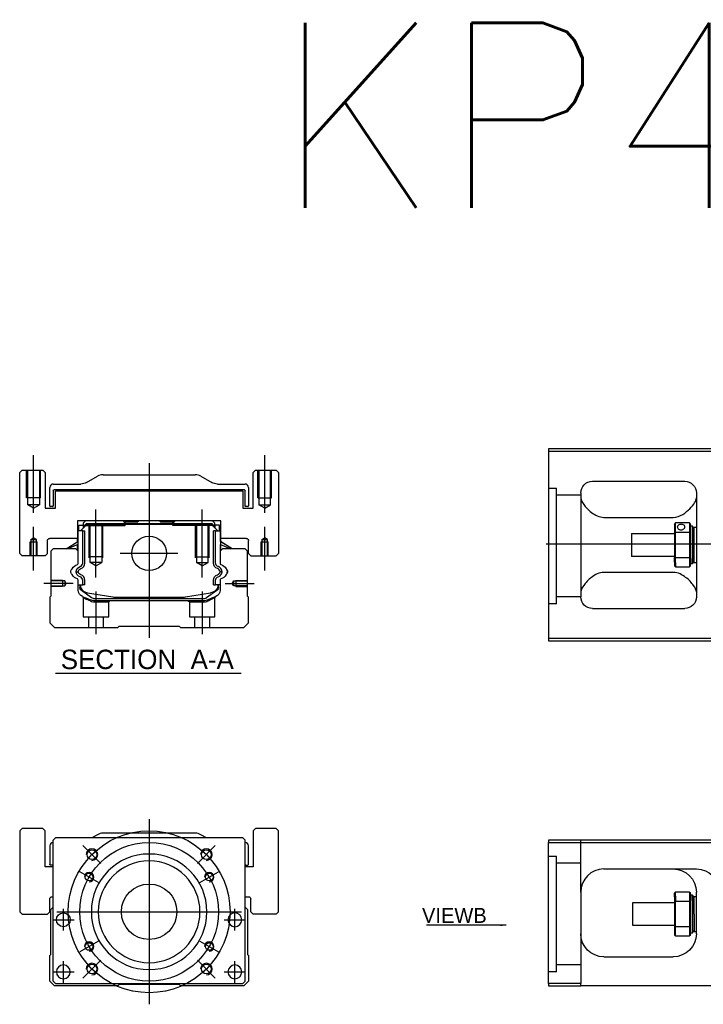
# Model space of a CAD drawing. Header units: millimetres. Extents: x 1805 to 4914, y -1594 to 860.
# Tile 603 of 656: x 3642 to 3938, y 96 to 522. Entities that reach past the tile are written whole.
import ezdxf
from ezdxf.lldxf.tags import DXFTag

# ---------------------------------------------------------------- set-up
doc = ezdxf.new("R2010")
doc.units = ezdxf.units.MM
doc.layers.get('0').update_dxf_attribs({"linetype": 'CONTINUOUS'})
doc.styles.add('CHN', font='txt')
doc.styles.add('DIM-7', font='SIMPLEX.shx', dxfattribs={"width": 0.7, "bigfont": 'chineset.shx'})
doc.styles.get("Standard").update_dxf_attribs({"font": 'txt.shx', "height": 0.5})
tags = doc.linetypes.add('DASHED', pattern=[25.72, 12.86, -12.86]).pattern_tags.tags
tags[6:7] = [DXFTag(74, 4), DXFTag(75, 0), DXFTag(340, '0'), DXFTag(46, 0.0), DXFTag(50, 0.0), DXFTag(44, 0.0), DXFTag(45, 0.0)]
tags[4:5] = [DXFTag(74, 4), DXFTag(75, 0), DXFTag(340, '0'), DXFTag(46, 0.0), DXFTag(50, 0.0), DXFTag(44, 0.0), DXFTag(45, 0.0)]
doc.dimstyles.new('CNS', dxfattribs={"dimtxt": 3.5, "dimasz": 2.5, "dimexe": 1, "dimexo": 1, "dimgap": 1, "dimtad": 1, "dimdsep": 46, "dimtxsty": 'DIM-7', "dimcen": 0.09, "dimclrd": 4, "dimclre": 4, "dimclrt": 1, "dimadec": 0, "dimazin": 0, "dimtfac": 1, "dimtmove": 0, "dimatfit": 3, "dimfxl": 0, "dimtvp": 0.971429, "dimtolj": 1, "dimarcsym": 0})

msp = doc.modelspace()

# ---------------------------------------------------------------- linework, layer by layer
at = {"ltscale": 0.2}
for p, q in [((3648.39, 308.75), (3648.39, 333.58)), ((3748.39, 308.75), (3748.39, 333.58)), ((3698.39, 330.16), (3698.39, 254.66)), ((3675.39, 280.72), (3675.39, 310.16)), ((3721.39, 280.72), (3721.39, 310.16)), ((3648.39, 283.75), (3648.39, 302.58)), ((3748.39, 283.75), (3748.39, 302.58)), ((3710.86, 291.16), (3685.91, 291.16)), ((3665.53, 278.16), (3652.89, 278.16)), ((3731.24, 278.16), (3743.89, 278.16)), ((3675.39, 274.66), (3675.39, 256.16)), ((3721.39, 274.66), (3721.39, 256.16)), ((3677.53, 156.99), (3669.75, 164.76)), ((3719.25, 156.99), (3727.02, 164.76)), ((3677.53, 115.27), (3669.75, 107.49)), ((3719.25, 115.27), (3727.02, 107.49))]:
    msp.add_line(p, q, dxfattribs=at)
at = {"linetype": 'Continuous'}
for p, q in [((3945.14, 336.32), (3871.14, 336.32)), ((3871.14, 336.32), (3871.14, 254.32)), ((3871.14, 335.32), (3945.14, 335.32)), ((3643.39, 327.16), (3642.39, 326.16)), ((3643.39, 327.16), (3642.39, 326.16)), ((3642.39, 291.16), (3642.39, 326.16)), ((3642.39, 291.16), (3642.39, 326.16)), ((3643.39, 327.16), (3652.39, 327.16)), ((3653.39, 326.16), (3652.39, 327.16)), ((3653.39, 326.16), (3653.39, 310.66)), ((3671.29, 321.82), (3675.98, 324.5)), ((3678.46, 325.16), (3718.31, 325.16)), ((3720.79, 324.5), (3725.48, 321.82)), ((3744.39, 327.16), (3743.39, 326.16)), ((3744.39, 327.16), (3743.39, 326.16)), ((3743.39, 310.66), (3743.39, 326.16)), ((3743.39, 310.66), (3743.39, 326.16)), ((3744.39, 327.16), (3753.39, 327.16)), ((3754.39, 326.16), (3753.39, 327.16)), ((3754.39, 326.16), (3754.39, 291.16)), ((3655.39, 311.69), (3655.39, 319.66)), ((3656.89, 321.16), (3668.81, 321.16)), ((3727.96, 321.16), (3739.89, 321.16)), ((3741.39, 319.66), (3741.39, 311.69)), ((3890.14, 322.32), (3930.14, 322.32)), ((3656.89, 318.36), (3656.89, 311.69)), ((3739.59, 318.66), (3657.19, 318.66)), ((3657.89, 318.16), (3738.89, 318.16)), ((3657.89, 310.66), (3657.89, 318.16)), ((3657.89, 310.66), (3657.89, 318.16)), ((3738.89, 318.16), (3738.89, 310.66)), ((3739.89, 311.39), (3739.89, 318.36)), ((3885.14, 317.32), (3885.14, 272.32)), ((3935.14, 317.32), (3935.14, 272.32)), ((3656.59, 311.39), (3655.69, 311.39)), ((3741.09, 311.39), (3739.89, 311.39)), ((3653.39, 310.66), (3657.89, 310.66)), ((3738.89, 310.66), (3743.39, 310.66)), ((3895.14, 306.73), (3925.14, 306.73)), ((3667.4, 305.16), (3667.42, 297.66)), ((3729.37, 305.16), (3667.4, 305.16)), ((3667.91, 303.31), (3669.91, 303.31)), ((3667.91, 300.91), (3667.91, 303.31)), ((3668.71, 300.91), (3671.41, 303.61)), ((3670.91, 305.16), (3669.91, 304.16)), ((3669.91, 304.16), (3669.91, 303.31)), ((3669.91, 303.31), (3669.91, 302.11)), ((3670.41, 303.16), (3669.91, 303.16)), ((3670.41, 303.25), (3671.27, 304.11)), ((3670.64, 303.15), (3670.41, 303.25)), ((3670.41, 302.61), (3670.41, 303.25)), ((3670.64, 303.15), (3671.37, 303.88)), ((3670.64, 302.84), (3670.64, 303.15)), ((3671.27, 304.11), (3725.5, 304.11)), ((3671.37, 303.88), (3671.27, 304.11)), ((3671.37, 303.88), (3725.41, 303.88)), ((3725.37, 303.61), (3671.41, 303.61)), ((3687.19, 305.16), (3687.74, 304.61)), ((3687.74, 304.61), (3688.09, 304.61)), ((3693.39, 304.61), (3688.09, 304.61)), ((3688.09, 304.11), (3688.09, 304.61)), ((3693.39, 304.61), (3693.94, 305.16)), ((3702.84, 305.16), (3693.94, 305.16)), ((3703.39, 304.61), (3702.84, 305.16)), ((3708.69, 304.61), (3703.39, 304.61)), ((3708.69, 304.11), (3708.69, 304.61)), ((3708.69, 304.61), (3709.04, 304.61)), ((3709.04, 304.61), (3709.59, 305.16)), ((3709.04, 304.61), (3709.59, 305.16)), ((3728.07, 300.91), (3725.37, 303.61)), ((3725.41, 303.88), (3725.5, 304.11)), ((3726.14, 303.15), (3725.41, 303.88)), ((3726.37, 303.25), (3725.5, 304.11)), ((3726.87, 304.16), (3725.87, 305.16)), ((3726.14, 303.15), (3726.37, 303.25)), ((3726.14, 302.84), (3726.14, 303.15)), ((3726.37, 302.61), (3726.37, 303.25)), ((3726.87, 303.16), (3726.37, 303.16)), ((3726.87, 303.31), (3726.87, 304.16)), ((3728.87, 303.31), (3726.87, 303.31)), ((3726.87, 303.31), (3726.87, 302.11)), ((3728.87, 303.31), (3728.87, 303.31)), ((3728.87, 300.91), (3728.87, 303.31)), ((3728.87, 300.91), (3728.87, 303.31)), ((3729.36, 297.66), (3729.37, 305.16)), ((3729.36, 300.91), (3729.37, 305.16)), ((3925.64, 303.82), (3925.64, 300.23)), ((3932.14, 304.32), (3926.14, 304.32)), ((3926.14, 300.37), (3926.14, 304.32)), ((3932.14, 304.32), (3932.14, 300.37)), ((3932.64, 300.23), (3932.64, 303.82)), ((3932.64, 303.07), (3933.34, 303.07)), ((3933.34, 303.07), (3933.64, 302.77)), ((3933.34, 303.07), (3933.34, 288.99)), ((3933.64, 289.2), (3933.64, 302.77)), ((3933.64, 301.97), (3934.14, 302.47)), ((3934.14, 302.47), (3935.14, 302.47)), ((3934.14, 287.17), (3934.14, 302.47)), ((3667.51, 300.91), (3667.41, 300.91)), ((3667.51, 296.26), (3667.51, 300.91)), ((3667.56, 300.91), (3667.51, 300.91)), ((3669.66, 300.91), (3667.56, 300.91)), ((3667.56, 300.91), (3667.56, 293.66)), ((3669.66, 286.96), (3669.66, 300.91)), ((3669.66, 300.91), (3670.56, 300.91)), ((3670.56, 286.96), (3670.56, 300.91)), ((3727.12, 300.91), (3726.22, 300.91)), ((3726.22, 286.96), (3726.22, 300.91)), ((3727.12, 300.91), (3729.22, 300.91)), ((3727.12, 286.96), (3727.12, 300.91)), ((3729.22, 300.91), (3729.27, 300.91)), ((3729.22, 300.91), (3729.22, 293.66)), ((3729.27, 300.91), (3729.36, 300.91)), ((3729.27, 296.26), (3729.27, 300.91)), ((3907.14, 299.82), (3925.64, 299.82)), ((3907.14, 299.82), (3907.14, 289.82)), ((3925.64, 300.23), (3925.64, 289.41)), ((3926.14, 289.28), (3926.14, 300.37)), ((3926.14, 300.37), (3932.14, 300.37)), ((3932.14, 300.37), (3932.14, 289.28)), ((3932.64, 289.41), (3932.64, 300.23)), ((3654.39, 291.16), (3654.39, 296.66)), ((3667.42, 297.66), (3655.39, 297.66)), ((3662.5, 293.16), (3667.56, 296.3)), ((3667.56, 294.96), (3663.05, 293.16)), ((3667.41, 296.2), (3667.41, 297.66)), ((3667.41, 292.46), (3667.41, 294.9)), ((3667.51, 292.36), (3667.51, 294.94)), ((3734.27, 293.16), (3729.22, 296.3)), ((3729.22, 294.96), (3733.72, 293.16)), ((3729.27, 292.36), (3729.27, 294.94)), ((3740.39, 297.66), (3729.36, 297.66)), ((3729.37, 296.2), (3729.37, 297.66)), ((3734.27, 293.16), (3729.37, 296.2)), ((3729.37, 292.46), (3729.37, 294.9)), ((3741.39, 291.16), (3741.39, 296.66)), ((3741.39, 291.16), (3741.39, 296.66)), ((3642.39, 291.16), (3643.39, 290.16)), ((3642.39, 291.16), (3643.39, 290.16)), ((3653.39, 290.16), (3643.39, 290.16)), ((3653.39, 290.16), (3654.39, 291.16)), ((3656.89, 293.16), (3655.89, 292.16)), ((3655.89, 292.16), (3655.89, 272.71)), ((3666.71, 293.16), (3656.89, 293.16)), ((3667.71, 292.16), (3666.71, 293.16)), ((3667.71, 286.84), (3667.71, 292.16)), ((3730.07, 293.16), (3729.07, 292.16)), ((3729.07, 292.16), (3729.07, 286.84)), ((3739.89, 293.16), (3730.07, 293.16)), ((3740.89, 292.16), (3739.89, 293.16)), ((3740.89, 272.71), (3740.89, 292.16)), ((3741.39, 291.16), (3742.39, 290.16)), ((3741.39, 291.16), (3742.39, 290.16)), ((3742.39, 290.16), (3753.39, 290.16)), ((3753.39, 290.16), (3754.39, 291.16)), ((3925.64, 289.82), (3907.14, 289.82)), ((3925.64, 287.4), (3925.64, 289.41)), ((3925.64, 287.4), (3925.64, 285.82)), ((3932.14, 289.28), (3926.14, 289.28)), ((3926.14, 287.04), (3926.14, 289.28)), ((3926.14, 287.04), (3926.14, 285.32)), ((3926.14, 285.32), (3932.14, 285.32)), ((3932.14, 289.28), (3932.14, 287.04)), ((3932.14, 287.04), (3932.14, 285.32)), ((3932.64, 285.82), (3932.64, 289.41)), ((3933.34, 286.57), (3932.64, 286.57)), ((3933.34, 286.57), (3933.34, 288.99)), ((3933.64, 286.87), (3933.34, 286.57)), ((3933.64, 289.2), (3933.64, 286.87)), ((3933.64, 287.67), (3934.14, 287.17)), ((3934.14, 287.17), (3935.14, 287.17)), ((3925.14, 282.92), (3895.14, 282.92)), ((3667.71, 275.23), (3667.71, 279.62)), ((3667.71, 277.51), (3669.66, 277.51)), ((3668.41, 277.51), (3668.41, 276.43)), ((3668.71, 277.51), (3668.71, 276.46)), ((3669.66, 277.51), (3669.66, 279.51)), ((3670.56, 277.51), (3669.66, 277.51)), ((3670.56, 277.51), (3670.56, 279.51)), ((3726.22, 277.51), (3726.22, 279.51)), ((3726.22, 277.51), (3727.12, 277.51)), ((3727.12, 277.51), (3727.12, 279.51)), ((3729.07, 277.51), (3727.12, 277.51)), ((3728.07, 277.51), (3728.07, 276.46)), ((3728.37, 276.43), (3728.37, 277.51)), ((3729.07, 279.62), (3729.07, 275.23)), ((3655.89, 272.71), (3655.39, 272.21)), ((3669.09, 275.16), (3669.02, 275.21)), ((3673.51, 271.95), (3669.09, 275.16)), ((3671.78, 274.03), (3682.68, 272.29)), ((3714.09, 272.29), (3725, 274.03)), ((3727.68, 275.16), (3723.26, 271.95)), ((3727.75, 275.21), (3727.68, 275.16)), ((3741.39, 272.21), (3740.89, 272.71)), ((3655.39, 272.21), (3655.39, 261.16)), ((3674.39, 271.66), (3722.38, 271.66)), ((3721.88, 270.66), (3674.9, 270.66)), ((3684.34, 272.16), (3712.44, 272.16)), ((3727.21, 272.46), (3723.78, 271.04)), ((3741.39, 261.16), (3741.39, 272.21)), ((3890.14, 267.32), (3930.14, 267.32)), ((3655.39, 261.16), (3657.39, 259.16)), ((3739.39, 259.16), (3741.39, 261.16)), ((3657.39, 259.16), (3684.89, 259.16)), ((3684.89, 259.16), (3685.39, 259.66)), ((3685.39, 259.66), (3711.39, 259.66)), ((3711.39, 259.66), (3711.89, 259.16)), ((3711.89, 259.16), (3739.39, 259.16)), ((3871.14, 254.32), (3871.14, 253.32)), ((3945.14, 254.32), (3871.14, 254.32)), ((3871.14, 253.32), (3945.14, 253.32)), ((3643.39, 172.13), (3642.39, 171.13)), ((3643.39, 172.13), (3642.39, 171.13)), ((3642.39, 171.13), (3642.39, 136.13)), ((3642.39, 171.13), (3642.39, 136.13)), ((3652.39, 172.13), (3643.39, 172.13)), ((3653.39, 171.13), (3652.39, 172.13)), ((3653.39, 155.63), (3653.39, 171.13)), ((3744.39, 172.13), (3743.39, 171.13)), ((3744.39, 172.13), (3743.39, 171.13)), ((3743.39, 171.13), (3743.39, 155.63)), ((3743.39, 171.13), (3743.39, 155.63)), ((3753.39, 172.13), (3744.39, 172.13)), ((3754.39, 171.13), (3753.39, 172.13)), ((3754.39, 136.13), (3754.39, 171.13)), ((3657.89, 168.13), (3656.89, 167.13)), ((3656.89, 106.13), (3656.89, 167.13)), ((3726.39, 168.13), (3657.89, 168.13)), ((3675.98, 169.47), (3673.64, 168.13)), ((3718.31, 170.13), (3678.46, 170.13)), ((3723.14, 168.13), (3720.79, 169.47)), ((3738.89, 168.13), (3726.39, 168.13)), ((3739.89, 167.13), (3738.89, 168.13)), ((3739.89, 106.13), (3739.89, 167.13)), ((3871.14, 167.17), (3871.14, 166.17)), ((3945.14, 167.17), (3871.14, 167.17)), ((3871.14, 166.17), (3945.14, 166.17)), ((3871.14, 105.17), (3871.14, 166.17)), ((3655.39, 164.63), (3655.39, 156.66)), ((3741.39, 156.66), (3741.39, 164.63)), ((3656.89, 155.63), (3653.39, 155.63)), ((3656.89, 156.36), (3655.69, 156.36)), ((3743.39, 155.63), (3739.89, 155.63)), ((3740.19, 156.36), (3741.09, 156.36)), ((3895.14, 154.67), (3935.14, 154.67)), ((3655.39, 136.13), (3655.39, 141.63)), ((3739.89, 142.63), (3741.39, 142.63)), ((3742.39, 136.13), (3742.39, 141.63)), ((3885.14, 144.67), (3885.14, 105.17)), ((3925.64, 142.6), (3925.64, 144.17)), ((3925.64, 142.6), (3925.64, 140.58)), ((3925.64, 140.58), (3925.64, 129.76)), ((3932.14, 144.67), (3926.14, 144.67)), ((3926.14, 142.95), (3926.14, 144.67)), ((3926.14, 142.95), (3926.14, 140.72)), ((3926.14, 129.63), (3926.14, 140.72)), ((3926.14, 140.72), (3932.14, 140.72)), ((3932.14, 144.67), (3932.14, 142.95)), ((3932.14, 142.95), (3932.14, 140.72)), ((3932.14, 140.72), (3932.14, 129.63)), ((3932.64, 140.58), (3932.64, 144.17)), ((3932.64, 143.42), (3933.34, 143.42)), ((3932.64, 129.76), (3932.64, 140.58)), ((3933.34, 143.42), (3933.64, 143.12)), ((3933.34, 141), (3933.34, 143.42)), ((3933.34, 141), (3933.34, 126.92)), ((3933.64, 143.12), (3933.64, 140.79)), ((3933.64, 142.32), (3934.14, 142.82)), ((3933.64, 127.22), (3933.64, 140.79)), ((3934.14, 142.82), (3935.14, 142.82)), ((3934.14, 135.17), (3934.14, 142.82)), ((3935.14, 126.67), (3935.14, 144.67)), ((3655.89, 137.13), (3656.89, 138.13)), ((3655.89, 117.68), (3655.89, 137.13)), ((3739.89, 138.13), (3740.89, 137.13)), ((3740.89, 137.13), (3740.89, 117.68)), ((3907.64, 140.17), (3925.64, 140.17)), ((3907.64, 135.17), (3907.64, 140.17)), ((3642.39, 136.13), (3643.39, 135.13)), ((3642.39, 136.13), (3643.39, 135.13)), ((3643.39, 135.13), (3654.39, 135.13)), ((3654.39, 135.13), (3655.39, 136.13)), ((3742.39, 136.13), (3743.39, 135.13)), ((3753.39, 135.13), (3743.39, 135.13)), ((3753.39, 135.13), (3754.39, 136.13)), ((3907.64, 130.17), (3907.64, 135.17)), ((3934.14, 135.17), (3934.14, 127.52)), ((3925.64, 130.17), (3907.64, 130.17)), ((3925.64, 129.76), (3925.64, 126.17)), ((3926.14, 125.67), (3926.14, 129.63)), ((3932.14, 129.63), (3926.14, 129.63)), ((3932.14, 129.63), (3932.14, 125.67)), ((3932.64, 126.17), (3932.64, 129.76)), ((3934.14, 127.52), (3933.64, 128.02)), ((3926.14, 125.67), (3932.14, 125.67)), ((3933.34, 126.92), (3932.64, 126.92)), ((3933.64, 127.22), (3933.34, 126.92)), ((3935.14, 127.52), (3934.14, 127.52)), ((3655.39, 117.18), (3655.89, 117.68)), ((3655.39, 106.13), (3655.39, 117.18)), ((3740.89, 117.68), (3741.39, 117.18)), ((3741.39, 117.18), (3741.39, 106.13)), ((3895.14, 116.67), (3925.14, 116.67)), ((3657.39, 104.13), (3655.39, 106.13)), ((3656.89, 106.13), (3657.89, 105.13)), ((3684.89, 104.13), (3657.39, 104.13)), ((3657.89, 105.13), (3738.89, 105.13)), ((3685.39, 104.63), (3684.89, 104.13)), ((3711.39, 104.63), (3685.39, 104.63)), ((3711.89, 104.13), (3711.39, 104.63)), ((3739.39, 104.13), (3711.89, 104.13)), ((3738.89, 105.13), (3739.89, 106.13)), ((3741.39, 106.13), (3739.39, 104.13)), ((3871.14, 105.17), (3871.14, 104.17)), ((3885.14, 105.17), (3871.14, 105.17)), ((3871.14, 104.17), (3885.14, 104.17)), ((3885.14, 104.17), (3885.14, 105.17)), ((3945.14, 104.17), (3885.14, 104.17))]:
    msp.add_line(p, q, dxfattribs=at)
at = {"linetype": 'DASHED', "ltscale": 0.08}
for p, q in [((3645.39, 315.16), (3645.39, 327.16)), ((3645.89, 315.16), (3645.89, 327.16)), ((3645.89, 312.16), (3645.89, 327.16)), ((3650.89, 327.16), (3650.89, 315.16)), ((3650.89, 327.16), (3650.89, 312.16)), ((3651.39, 315.16), (3651.39, 327.16)), ((3745.39, 315.16), (3745.39, 327.16)), ((3745.89, 327.16), (3745.89, 315.16)), ((3745.89, 327.16), (3745.89, 312.16)), ((3750.89, 315.16), (3750.89, 327.16)), ((3750.89, 312.16), (3750.89, 327.16)), ((3751.39, 315.16), (3751.39, 327.16)), ((3651.39, 315.16), (3645.39, 315.16)), ((3745.39, 315.16), (3751.39, 315.16)), ((3650.89, 312.16), (3645.89, 312.16)), ((3648.39, 310.72), (3645.89, 312.16)), ((3648.39, 310.72), (3650.89, 312.16)), ((3745.89, 312.16), (3750.89, 312.16)), ((3748.39, 310.72), (3745.89, 312.16)), ((3748.39, 310.72), (3750.89, 312.16)), ((3646.89, 296.16), (3649.89, 296.16)), ((3646.89, 290.16), (3646.89, 296.16)), ((3647.14, 297.16), (3648.39, 297.88)), ((3647.14, 297.16), (3647.14, 290.16)), ((3647.14, 297.16), (3647.14, 297.16)), ((3647.14, 297.16), (3649.64, 297.16)), ((3647.14, 296.16), (3647.14, 290.16)), ((3649.64, 297.16), (3648.39, 297.88)), ((3649.64, 290.16), (3649.64, 297.16)), ((3649.64, 290.16), (3649.64, 296.16)), ((3649.89, 290.16), (3649.89, 296.16)), ((3746.89, 296.16), (3749.89, 296.16)), ((3746.89, 290.16), (3746.89, 296.16)), ((3747.14, 297.16), (3748.39, 297.88)), ((3747.14, 297.16), (3747.14, 290.16)), ((3747.14, 297.16), (3747.14, 297.16)), ((3747.14, 297.16), (3749.64, 297.16)), ((3747.14, 296.16), (3747.14, 290.16)), ((3749.64, 297.16), (3748.39, 297.88)), ((3749.64, 290.16), (3749.64, 297.16)), ((3749.64, 290.16), (3749.64, 296.16)), ((3749.89, 290.16), (3749.89, 296.16))]:
    msp.add_line(p, q, dxfattribs=at)
at = {"linetype": 'DASHED', "ltscale": 0.3}
for p, q in [((3871.14, 319.3), (3874.64, 319.3)), ((3874.64, 269.3), (3874.64, 319.3)), ((3885.14, 316.3), (3874.64, 316.3)), ((3885.14, 272.3), (3874.64, 272.3)), ((3885.14, 144.67), (3885.14, 167.17)), ((3871.14, 160.17), (3874.64, 160.17)), ((3874.64, 110.17), (3874.64, 160.17)), ((3885.14, 157.17), (3874.64, 157.17)), ((3885.14, 113.17), (3874.64, 113.17))]:
    msp.add_line(p, q, dxfattribs=at)
at = {"linetype": 'DASHED'}
for p, q in [((3670.41, 303.16), (3688.09, 303.16)), ((3687.19, 305.16), (3687.74, 304.61)), ((3687.74, 303.16), (3687.74, 304.61)), ((3688.09, 303.16), (3688.09, 304.11)), ((3709.04, 304.61), (3708.69, 304.61)), ((3708.69, 303.16), (3708.69, 304.11)), ((3726.37, 303.16), (3708.69, 303.16)), ((3709.04, 303.16), (3709.04, 304.61)), ((3727.67, 303.11), (3727.67, 303.11)), ((3729.36, 300.91), (3729.37, 300.91)), ((3729.43, 296.16), (3729.43, 296.16)), ((3674.94, 270.16), (3680.89, 270.16)), ((3680.89, 270.16), (3681.39, 270.66)), ((3715.33, 270.66), (3715.83, 270.16)), ((3715.83, 270.16), (3721.83, 270.16)), ((3874.64, 269.3), (3871.14, 269.3)), ((3653.39, 171.13), (3652.39, 172.13)), ((3653.39, 155.63), (3653.39, 171.13)), ((3754.39, 171.13), (3753.39, 172.13)), ((3754.39, 136.13), (3754.39, 171.13)), ((3655.39, 136.13), (3655.39, 141.63)), ((3654.39, 135.13), (3655.39, 136.13)), ((3753.39, 135.13), (3754.39, 136.13)), ((3874.64, 110.17), (3871.14, 110.17))]:
    msp.add_line(p, q, dxfattribs=at)
at = {"linetype": 'DASHED', "ltscale": 0.1}
for p, q in [((3672.39, 289.16), (3672.39, 303.16)), ((3672.89, 287.16), (3672.89, 303.16)), ((3677.89, 303.16), (3677.89, 287.16)), ((3678.39, 289.16), (3678.39, 303.16)), ((3718.39, 289.16), (3718.39, 303.16)), ((3718.89, 303.16), (3718.89, 287.16)), ((3723.89, 287.16), (3723.89, 303.16)), ((3724.39, 289.16), (3724.39, 303.16)), ((3678.39, 289.61), (3672.39, 289.61)), ((3718.39, 289.61), (3724.39, 289.61)), ((3677.89, 287.16), (3672.89, 287.16)), ((3675.39, 285.72), (3672.89, 287.16)), ((3675.39, 285.72), (3677.89, 287.16)), ((3718.89, 287.16), (3723.89, 287.16)), ((3721.39, 285.72), (3718.89, 287.16)), ((3721.39, 285.72), (3723.89, 287.16)), ((3660.89, 279.46), (3655.89, 279.46)), ((3661.88, 279.24), (3655.89, 279.24)), ((3655.89, 277.09), (3661.88, 277.09)), ((3660.89, 276.86), (3655.89, 276.86)), ((3660.89, 279.46), (3660.89, 276.86)), ((3662.53, 278.16), (3661.88, 279.24)), ((3661.88, 279.24), (3661.88, 277.09)), ((3661.88, 277.09), (3662.53, 278.16)), ((3734.24, 278.16), (3734.89, 279.24)), ((3734.89, 277.09), (3734.24, 278.16)), ((3734.89, 279.24), (3740.89, 279.24)), ((3734.89, 279.24), (3734.89, 277.09)), ((3740.89, 277.09), (3734.89, 277.09)), ((3735.89, 279.46), (3735.89, 276.86)), ((3735.89, 279.46), (3740.89, 279.46)), ((3735.89, 276.86), (3740.89, 276.86)), ((3669.89, 271.99), (3669.89, 263.66)), ((3680.89, 263.66), (3680.89, 270.16)), ((3715.83, 270.16), (3715.83, 263.66)), ((3726.83, 263.66), (3726.83, 271.97)), ((3669.89, 263.66), (3680.89, 263.66)), ((3672.09, 263.66), (3672.09, 259.16)), ((3678.69, 259.16), (3678.69, 263.66)), ((3715.83, 263.66), (3726.83, 263.66)), ((3718.03, 263.66), (3718.03, 259.16)), ((3724.63, 259.16), (3724.63, 263.66))]:
    msp.add_line(p, q, dxfattribs=at)
for p, q in [((3870.14, 295.32), (4312.14, 294.82)), ((3657.92, 239.33), (3738.2, 239.33))]:
    msp.add_line(p, q)
at = {"ltscale": 0.3}
for p, q in [((3698.39, 176.13), (3698.39, 96.13)), ((3658.39, 136.13), (3738.39, 136.13))]:
    msp.add_line(p, q, dxfattribs=at)
at = {"ltscale": 0.1}
for p, q in [((3676.43, 148.8), (3668.38, 153.45)), ((3720.34, 148.8), (3728.39, 153.45)), ((3661.27, 128.05), (3661.27, 137.35)), ((3735.5, 128.05), (3735.5, 137.35)), ((3656.62, 132.7), (3665.92, 132.7)), ((3730.85, 132.7), (3740.15, 132.7)), ((3676.43, 123.45), (3668.38, 118.8)), ((3720.34, 123.45), (3728.39, 118.8)), ((3661.27, 105.48), (3661.27, 114.78)), ((3735.5, 105.48), (3735.5, 114.78)), ((3656.62, 110.13), (3665.92, 110.13)), ((3730.85, 110.13), (3740.15, 110.13))]:
    msp.add_line(p, q, dxfattribs=at)
at = {"linetype": 'Continuous'}
for centre, radius in [((3698.39, 291.16), 7.47), ((3673.64, 160.88), 2.1), ((3723.14, 160.88), 2.1), ((3672.41, 151.13), 1.65), ((3724.37, 151.13), 1.65), ((3698.39, 136.13), 12), ((3661.27, 132.7), 3), ((3672.41, 121.13), 1.65), ((3724.37, 121.13), 1.65), ((3673.64, 111.38), 2.1), ((3723.14, 111.38), 2.1)]:
    msp.add_circle(centre, radius, dxfattribs=at)
at = {"ltscale": 0.3}
for radius in [35, 30]:
    msp.add_circle((3698.39, 136.13), radius, dxfattribs=at)
at = {"linetype": 'Continuous', "extrusion": (0, 0, -1)}
for centre, radius in [((-3698.39, 136.13), 25), ((-3698.39, 136.13), 22), ((-3735.5, 132.7), 3), ((-3661.27, 110.13), 3), ((-3735.5, 110.13), 3)]:
    msp.add_circle(centre, radius, dxfattribs=at)
at = {"linetype": 'Continuous'}
for centre, radius, start, end in [((3678.46, 320.16), 5, 90, 119.7449), ((3718.31, 320.16), 5, 60.2551, 90), ((3656.89, 319.66), 1.5, 90, 180), ((3739.89, 319.66), 1.5, 0, 90), ((3655.69, 311.69), 0.3, 180, 270), ((3656.59, 311.69), 0.3, 270, 0), ((3741.09, 311.69), 0.3, 270, 0), ((3667.21, 286.84), 0.5, 285.1919, 0), ((3668.06, 286.96), 1.6, 286.8095, 0), ((3668.06, 286.96), 2.5, 286.8095, 0), ((3727.54, 283.05), 2.48, 4.1548, 73.1905), ((3729.57, 286.84), 0.5, 180, 254.8081), ((3664.85, 284.62), 0.3, 310.437, 335.092), ((3664.85, 281.84), 0.3, 24.908, 49.563), ((3668.06, 279.51), 2.5, 0, 73.1905), ((3727.54, 283.05), 1.58, 6.5313, 73.1905), ((3727.54, 283.41), 1.58, 286.8095, 353.4687), ((3727.54, 283.41), 2.48, 286.8095, 355.8452), ((3731.92, 284.62), 0.3, 204.908, 229.563), ((3731.92, 281.84), 0.3, 130.437, 155.092), ((3667.21, 279.62), 0.5, 0, 74.8081), ((3668.06, 279.51), 1.6, 0, 73.1905), ((3724.37, 277.98), 4, 337.6678, 353.1681), ((3729.57, 279.62), 0.5, 105.1919, 180), ((3672.41, 277.98), 4, 202.3316, 260.9414), ((3684.34, 282.66), 10.5, 260.9414, 270), ((3712.44, 282.66), 10.5, 270, 279.0586), ((3722.38, 273.16), 1.5, 270, 306.0274), ((3656.89, 164.63), 1.5, 90, 180), ((3678.46, 165.13), 5, 90, 119.7449), ((3718.31, 165.13), 5, 60.2551, 90), ((3739.89, 164.63), 1.5, 0, 90), ((3740.19, 156.66), 0.3, 180, 270), ((3741.09, 156.66), 0.3, 270, 0), ((3895.14, 144.67), 10, 90, 180)]:
    msp.add_arc(centre, radius, start, end, dxfattribs=at)
at = {"linetype": 'Continuous', "extrusion": (6.12303e-17, 0, -1)}
for centre, radius, start, end in [((-3668.81, 326.16), 5, 240.2551, 270), ((-3727.96, 326.16), 5, 270, 299.7449), ((-3657.19, 318.36), 0.3, 0, 90), ((-3739.59, 318.36), 0.3, 90, 180), ((-3655.39, 296.66), 1, 0, 90), ((-3740.39, 296.66), 1, 90, 180), ((-3740.39, 296.66), 1, 90, 180), ((-3728.72, 286.96), 2.5, 286.8095, 0), ((-3728.72, 286.96), 1.6, 286.8095, 0), ((-3728.72, 279.51), 2.5, 0, 73.1905), ((-3672.41, 277.98), 4, 337.6678, 353.1681), ((-3728.72, 279.51), 1.6, 0, 73.1905), ((-3655.69, 156.66), 0.3, 270, 0)]:
    msp.add_arc(centre, radius, start, end, dxfattribs=at)
at = {"linetype": 'Continuous', "extrusion": (-6.12303e-17, 0, -1)}
for centre, start, end in [((-3890.14, 317.32), 0, 90), ((-3930.14, 317.32), 90, 180), ((-3890.14, 272.32), 270, 0), ((-3930.14, 272.32), 180, 270)]:
    msp.add_arc(centre, 5, start, end, dxfattribs=at)
at = {"linetype": 'Continuous', "extrusion": (0, 0, -1)}
for centre, radius, start, end in [((-3668.24, 283.05), 3.43, 24.908, 74.8081), ((-3669.24, 283.05), 2.48, 4.1548, 73.1905), ((-3728.54, 283.05), 3.43, 105.1919, 155.092), ((-3666.04, 283.23), 1.53, 310.437, 49.563), ((-3668.24, 283.41), 3.43, 285.1919, 335.092), ((-3669.24, 283.41), 2.48, 286.8095, 355.8452), ((-3669.24, 283.05), 1.58, 6.5313, 73.1905), ((-3669.24, 283.41), 1.58, 286.8095, 353.4687), ((-3728.54, 283.41), 3.43, 204.908, 254.8081), ((-3730.73, 283.23), 1.53, 130.437, 229.563), ((-3728.54, 283.05), 3.58, 161.7181, 177.1235), ((-3728.54, 283.41), 3.58, 182.8765, 198.2819), ((-3672.41, 277.98), 3.77, 349.0413, 352.7469), ((-3670.71, 275.23), 3, 292.4327, 0), ((-3669.91, 276.43), 1.5, 306.0274, 0), ((-3724.37, 277.98), 4, 202.3316, 260.9414), ((-3726.07, 275.23), 3, 180, 247.5673), ((-3726.87, 276.43), 1.5, 180, 233.9726), ((-3674.9, 275.66), 5, 270, 292.4327), ((-3674.39, 273.16), 1.5, 270, 306.0274), ((-3721.88, 275.66), 5, 247.5673, 270), ((-3925.14, 144.67), 10, 90, 180), ((-3935.14, 144.67), 10, 90, 180), ((-3656.39, 141.63), 1, 0, 90), ((-3741.39, 141.63), 1, 90, 180), ((-3895.14, 126.67), 10, 270, 0), ((-3925.14, 126.67), 10, 180, 270)]:
    msp.add_arc(centre, radius, start, end, dxfattribs=at)
for centre, radius in [((3673.64, 160.88), 2.5), ((3723.14, 160.88), 2.5), ((3672.41, 151.13), 2), ((3724.37, 151.13), 2), ((3672.41, 121.13), 2), ((3724.37, 121.13), 2), ((3673.64, 111.38), 2.5), ((3723.14, 111.38), 2.5)]:
    msp.add_arc(centre, radius, 270, 180)
at = {"linetype": 'DASHED', "extrusion": (0, 0, -1)}
msp.add_arc((-3656.39, 141.63), 1, 0, 90, dxfattribs=at)
at = {"linetype": 'Continuous'}
for points, degree in [([(3885.14, 315.11), (3885.14, 314.36), (3885.61, 313.39), (3886.39, 312.32)], 3), ([(3925.64, 303.82), (3925.81, 303.99), (3925.97, 304.15), (3926.14, 304.32)], 3), ([(3932.14, 304.32), (3932.31, 304.15), (3932.47, 303.99), (3932.64, 303.82)], 3), ([(3926.14, 300.37), (3925.97, 300.32), (3925.81, 300.28), (3925.64, 300.23)], 3), ([(3932.14, 300.37), (3932.31, 300.32), (3932.47, 300.28), (3932.64, 300.23)], 3), ([(3667.56, 293.66), (3667.56, 293.06)], 1), ([(3667.56, 293.06), (3667.56, 292.31)], 1), ([(3729.22, 293.66), (3729.22, 293.06)], 1), ([(3729.22, 293.06), (3729.22, 292.31)], 1), ([(3926.14, 289.28), (3925.97, 289.32), (3925.81, 289.37), (3925.64, 289.41)], 3), ([(3926.14, 285.32), (3925.97, 285.49), (3925.81, 285.65), (3925.64, 285.82)], 3), ([(3932.14, 289.28), (3932.31, 289.32), (3932.47, 289.37), (3932.64, 289.41)], 3), ([(3932.64, 285.82), (3932.47, 285.65), (3932.31, 285.49), (3932.14, 285.32)], 3), ([(3666.76, 283.23), (3667.06, 283.23), (3667.37, 283.23), (3667.67, 283.23)], 3), ([(3730.01, 283.23), (3729.71, 283.23), (3729.41, 283.23), (3729.11, 283.23)], 3), ([(3886.39, 277.32), (3885.61, 276.25), (3885.14, 275.28), (3885.14, 274.53)], 3), ([(3935.14, 274.53), (3935.14, 275.28), (3934.68, 276.25), (3933.9, 277.32)], 3), ([(3890.14, 153.33), (3890.11, 153.31), (3890.08, 153.29), (3890.05, 153.28)], 3), ([(3926.14, 144.67), (3925.97, 144.5), (3925.81, 144.34), (3925.64, 144.17)], 3), ([(3926.14, 140.72), (3925.97, 140.67), (3925.81, 140.63), (3925.64, 140.58)], 3), ([(3932.14, 144.67), (3932.31, 144.5), (3932.47, 144.34), (3932.64, 144.17)], 3), ([(3932.64, 140.58), (3932.47, 140.63), (3932.31, 140.67), (3932.14, 140.72)], 3), ([(3926.14, 129.63), (3925.97, 129.67), (3925.81, 129.72), (3925.64, 129.76)], 3), ([(3932.64, 129.76), (3932.47, 129.72), (3932.31, 129.67), (3932.14, 129.63)], 3), ([(3925.64, 126.17), (3925.81, 126), (3925.97, 125.84), (3926.14, 125.67)], 3), ([(3932.64, 126.17), (3932.47, 126), (3932.31, 125.84), (3932.14, 125.67)], 3)]:
    msp.add_open_spline(points, degree=degree, dxfattribs=at)
for points, knots in [([(3886.39, 312.32), (3887.21, 311.18), (3888.34, 309.96), (3891.23, 307.75), (3893.08, 306.73), (3895.14, 306.73)], [0, 0, 0, 0, 0.5, 0.5, 1, 1, 1, 1]), ([(3925.14, 306.73), (3926.66, 306.73), (3928.08, 307.29), (3930.48, 308.75), (3931.47, 309.61), (3934.04, 312.22), (3935.14, 313.95), (3935.14, 315.11)], [0, 0, 0, 0, 0.25, 0.25, 0.5, 0.5, 1, 1, 1, 1]), ([(3930.19, 302.6), (3930.19, 302.73), (3930.16, 302.86), (3930.04, 303.09), (3929.95, 303.2), (3929.72, 303.38), (3929.58, 303.46), (3929.27, 303.58), (3929.09, 303.63), (3928.73, 303.68), (3928.54, 303.68), (3928.18, 303.66), (3928, 303.63), (3927.67, 303.53), (3927.51, 303.47), (3927.25, 303.3), (3927.14, 303.2), (3926.98, 302.99), (3926.92, 302.86), (3926.9, 302.69), (3926.89, 302.64), (3926.89, 302.6)], [0, 0, 0, 0, 0.106605, 0.106605, 0.21316, 0.21316, 0.320465, 0.320465, 0.42832, 0.42832, 0.535356, 0.535356, 0.641477, 0.641477, 0.748016, 0.748016, 0.855648, 0.855648, 0.963354, 0.963354, 1, 1, 1, 1]), ([(3926.89, 302.6), (3926.89, 302.47), (3926.92, 302.33), (3927.04, 302.08), (3927.13, 301.95), (3927.36, 301.73), (3927.5, 301.63), (3927.82, 301.47), (3927.99, 301.41), (3928.35, 301.35), (3928.54, 301.34), (3928.91, 301.37), (3929.09, 301.41), (3929.42, 301.54), (3929.57, 301.62), (3929.83, 301.83), (3929.94, 301.95), (3930.11, 302.2), (3930.16, 302.33), (3930.19, 302.51), (3930.19, 302.55), (3930.19, 302.6)], [0, 0, 0, 0, 0.106605, 0.106605, 0.21316, 0.21316, 0.320465, 0.320465, 0.42832, 0.42832, 0.535356, 0.535356, 0.641477, 0.641477, 0.748016, 0.748016, 0.855648, 0.855648, 0.963354, 0.963354, 1, 1, 1, 1]), ([(3895.14, 282.92), (3893.08, 282.92), (3891.23, 281.89), (3888.35, 279.69), (3887.21, 278.46), (3886.39, 277.32)], [0, 0, 0, 0, 0.5, 0.5, 1, 1, 1, 1]), ([(3933.9, 277.32), (3933.07, 278.46), (3931.94, 279.68), (3929.06, 281.89), (3927.21, 282.92), (3925.14, 282.92)], [0, 0, 0, 0, 0.5, 0.5, 1, 1, 1, 1]), ([(3885.71, 147.98), (3885.62, 147.72), (3885.48, 147.29), (3885.38, 146.85), (3885.34, 146.67)], [0, 0, 0, 0, 0.596588, 1, 1, 1, 1])]:
    msp.add_open_spline(points, degree=3, knots=knots, dxfattribs=at)
at = {"linetype": 'DASHED'}
for points in [[(3669.58, 272.45), (3669.89, 271.99)], [(3726.83, 271.97), (3727.14, 272.43)]]:
    msp.add_open_spline(points, degree=1, dxfattribs=at)
for points, degree, knots in [([(3669.58, 272.45), (3669.58, 272.45), (3670.5, 272.07), (3671.43, 271.69), (3672.99, 271.04)], 2, [0, 0, 0, 0.5, 0.5, 1, 1, 1]), ([(3669.89, 271.99), (3669.89, 271.99), (3669.89, 271.99), (3670.36, 271.78), (3671.67, 271.18), (3672.55, 270.79), (3673.01, 270.58)], 3, [0, 0, 0, 0, 0.000815, 0.486557, 0.726811, 1, 1, 1, 1]), ([(3673.01, 270.58), (3673.32, 270.46), (3673.92, 270.22), (3674.61, 270.18), (3674.94, 270.16)], 3, [0, 0, 0, 0, 0.515943, 1, 1, 1, 1]), ([(3721.83, 270.16), (3722.16, 270.18), (3722.85, 270.22), (3723.45, 270.46), (3723.75, 270.58)], 3, [0, 0, 0, 0, 0.484584, 1, 1, 1, 1]), ([(3723.75, 270.58), (3724.07, 270.72), (3724.68, 270.99), (3725.43, 271.33), (3726.42, 271.78), (3726.83, 271.97), (3726.83, 271.97)], 3, [0, 0, 0, 0, 0.185898, 0.357233, 0.514425, 1, 1, 1, 1])]:
    msp.add_open_spline(points, degree=degree, knots=knots, dxfattribs=at)

# ---------------------------------------------------------------- texts
at = {"insert": (3752.17, 520.56), "char_height": 80, "attachment_point": 1}
msp.add_mtext('KP46-S-C01-D', dxfattribs=at)
at = {"style": 'CHN'}
for s, insert, char_height, attachment_point in [('SECTION  A-A ', (3660.16, 245.24), 8.4, 4), ('VIEWB', (3844.45, 131.33), 6.5, 9)]:
    msp.add_mtext(s, dxfattribs=dict(at, insert=insert, char_height=char_height, attachment_point=attachment_point))

# ---------------------------------------------------------------- leaders
msp.add_leader([(3852.89, 130.34), (3818.43, 130.33)], dimstyle='CNS', override={"dimtxt": 6.5, "dimtxsty": 'CHN'})

doc.saveas('drawing.dxf')
